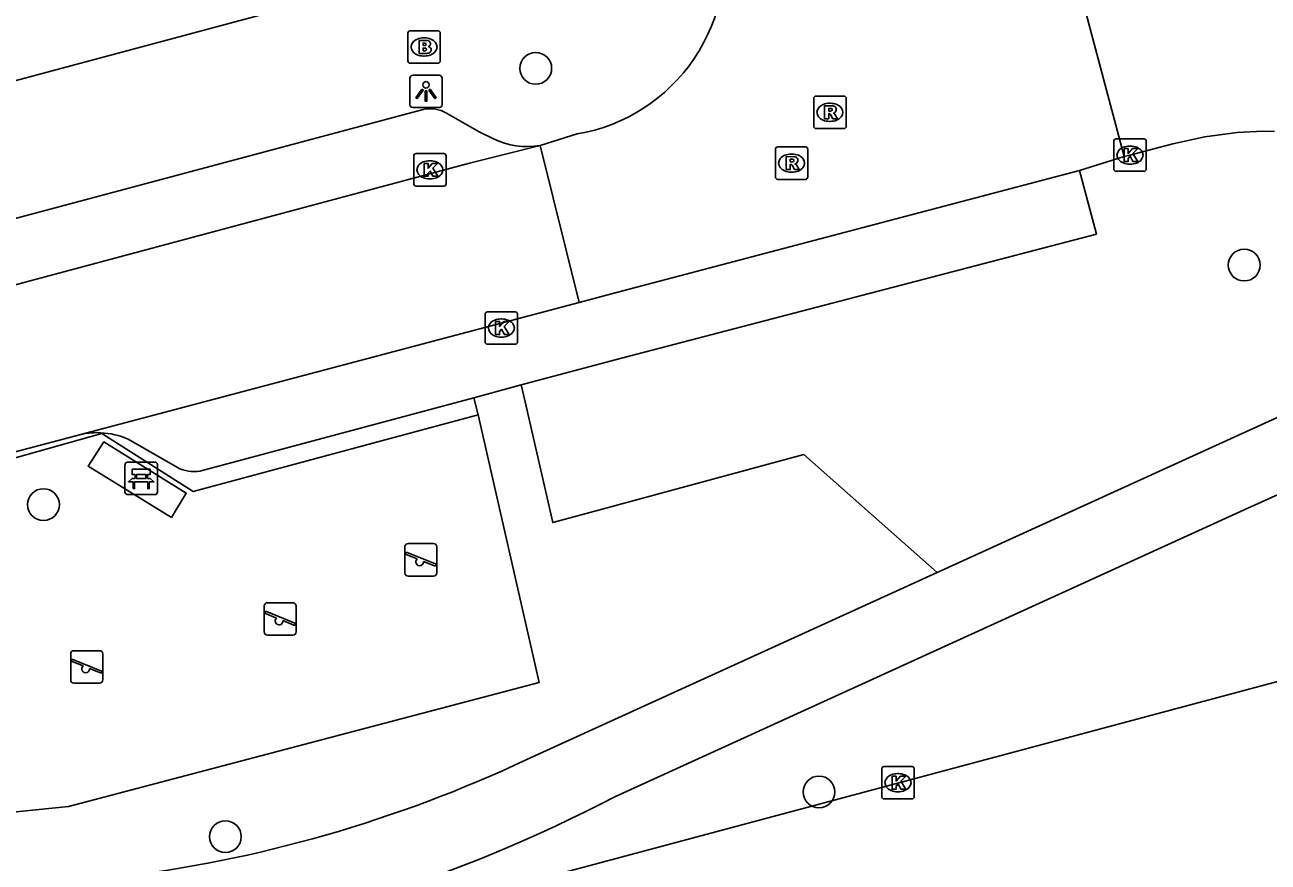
# Model space of a CAD drawing. Extents: x 162542 to 163144, y 380786 to 381511.
# Drawn here: x 162890.84 to 162929.16, y 380852.33 to 380878.14 of the extents above; entities that cross this region are included whole.
import ezdxf

# ---------------------------------------------------------------- set-up
doc = ezdxf.new("R2010")
doc.units = 0
for name, color, linetype in [('IMGEO_Bank', 7, 'Continuous'), ('IMGEO_Berm_groen', 7, 'Continuous'), ('IMGEO_Boom', 7, 'Continuous'), ('IMGEO_Brandkraan', 7, 'Continuous'), ('IMGEO_Fietspad_gesloten', 7, 'Continuous'), ('IMGEO_Hek', 7, 'Continuous'), ('IMGEO_Kolk', 7, 'Continuous'), ('IMGEO_Lichtpunt', 7, 'Continuous'), ('IMGEO_Parkeervlak_open', 7, 'Continuous'), ('IMGEO_Rijbaan_lokaal_gesloten', 7, 'Continuous'), ('IMGEO_Rijbaan_lokaal_open', 7, 'Continuous'), ('IMGEO_Rioolput', 7, 'Continuous'), ('IMGEO_Speelvoorziening', 7, 'Continuous'), ('IMGEO_Voetpad_open', 7, 'Continuous')]:
    doc.layers.add(name, color=color, linetype=linetype)

msp = doc.modelspace()

# ---------------------------------------------------------------- linework, layer by layer
at = {"layer": 'IMGEO_Bank'}
for p, q in [((162893.93, 380863.731), (162893.93, 380864.572)), ((162893.93, 380864.572), (162893.93, 380863.731)), ((162894.005, 380864.656), (162894.846, 380864.656)), ((162894.846, 380864.656), (162894.005, 380864.656)), ((162894.93, 380864.581), (162894.93, 380863.74)), ((162894.93, 380863.74), (162894.93, 380864.581)), ((162894.239, 380864.162), (162894.239, 380864.268)), ((162894.283, 380864.268), (162894.283, 380864.162)), ((162894.571, 380864.274), (162894.289, 380864.274)), ((162894.289, 380864.156), (162894.571, 380864.156)), ((162894.577, 380864.162), (162894.577, 380864.268)), ((162894.621, 380864.268), (162894.621, 380864.162)), ((162894.627, 380864.054), (162894.234, 380864.054)), ((162894.855, 380863.656), (162894.014, 380863.656)), ((162894.014, 380863.656), (162894.855, 380863.656))]:
    msp.add_line(p, q, dxfattribs=at)
for points in [[(162894.177, 380864.054), (162894.035, 380864.054), (162894.147, 380864.156), (162894.233, 380864.156)], [(162894.233, 380864.274), (162894.147, 380864.274), (162894.147, 380864.435), (162894.71, 380864.435), (162894.71, 380864.274), (162894.627, 380864.274)], [(162894.627, 380864.156), (162894.71, 380864.156), (162894.822, 380864.054), (162894.683, 380864.054)], [(162894.227, 380864.047), (162894.227, 380863.84), (162894.184, 380863.84), (162894.184, 380864.047)], [(162894.677, 380864.047), (162894.677, 380863.84), (162894.633, 380863.84), (162894.633, 380864.047)]]:
    msp.add_lwpolyline(points, dxfattribs=at)
for centre, radius, start, end in [((162894.008, 380864.578), 0.0779, 92.4484, 184.2845), ((162894.008, 380864.578), 0.0779, 92.4484, 184.2845), ((162894.852, 380864.578), 0.0779, 2.4484, 94.2845), ((162894.852, 380864.578), 0.0779, 2.4484, 94.2845), ((162894.232, 380864.267), 0.00671, 2.8957, 87.1043), ((162894.232, 380864.163), 0.00671, 272.8957, 357.1043), ((162894.289, 380864.267), 0.00671, 92.8957, 177.1043), ((162894.289, 380864.163), 0.00671, 182.8957, 267.1043), ((162894.571, 380864.267), 0.00671, 2.8957, 87.1043), ((162894.571, 380864.163), 0.00671, 272.8957, 357.1043), ((162894.628, 380864.267), 0.00671, 92.8957, 177.1043), ((162894.628, 380864.163), 0.00671, 182.8957, 267.1043), ((162894.177, 380864.047), 0.00671, 2.8957, 87.1043), ((162894.234, 380864.047), 0.00671, 92.8957, 177.1043), ((162894.626, 380864.047), 0.00671, 2.8957, 87.1043), ((162894.683, 380864.047), 0.00671, 92.8957, 177.1043), ((162894.008, 380863.734), 0.0779, 182.4484, 274.2845), ((162894.008, 380863.734), 0.0779, 182.4484, 274.2845), ((162894.852, 380863.734), 0.0779, 272.4484, 4.2845), ((162894.852, 380863.734), 0.0779, 272.4484, 4.2845)]:
    msp.add_arc(centre, radius, start, end, dxfattribs=at)
at = {"layer": 'IMGEO_Berm_groen'}
for points in [[(162906.142, 380867.036), (162906.262, 380866.511), (162907.111, 380862.791), (162908.521, 380863.174), (162914.855, 380864.892), (162918.957, 380861.257)], [(162878.88, 380859.195), (162880.2, 380852.818), (162892.191, 380854.037), (162906.699, 380857.861), (162904.812, 380866.12)]]:
    msp.add_lwpolyline(points, dxfattribs=at)
at = {"layer": 'IMGEO_Boom'}
for centre in [(162906.59, 380876.793), (162928.421, 380870.73), (162891.418, 380863.348), (162915.317, 380854.491), (162897.026, 380853.112)]:
    msp.add_circle(centre, 0.489, dxfattribs=at)
at = {"layer": 'IMGEO_Brandkraan'}
for p, q in [((162902.72, 380877.954), (162903.572, 380877.954)), ((162902.645, 380877.028), (162902.645, 380877.88)), ((162903.133, 380877.734), (162903.158, 380877.734)), ((162903.646, 380877.88), (162903.646, 380877.028)), ((162903.156, 380877.174), (162903.131, 380877.174)), ((162903.572, 380876.954), (162902.72, 380876.954))]:
    msp.add_line(p, q, dxfattribs=at)
for points in [[(162902.72, 380877.954), (162903.572, 380877.954)], [(162902.645, 380877.028), (162902.645, 380877.88)], [(162902.993, 380877.654), (162902.993, 380877.254), (162903.206, 380877.254)], [(162903.224, 380877.654), (162902.993, 380877.654)], [(162903.172, 380877.573), (162903.118, 380877.573), (162903.118, 380877.497)], [(162903.646, 380877.88), (162903.646, 380877.028)], [(162903.118, 380877.497), (162903.171, 380877.497)], [(162903.18, 380877.421), (162903.118, 380877.421), (162903.118, 380877.34)], [(162903.118, 380877.34), (162903.18, 380877.34)], [(162903.572, 380876.954), (162902.72, 380876.954)]]:
    msp.add_lwpolyline(points, dxfattribs=at)
for centre, radius, start, end in [((162902.722, 380877.878), 0.0765, 91.552, 178.448), ((162902.722, 380877.878), 0.0765, 91.552, 178.448), ((162903.57, 380877.878), 0.0765, 1.552, 88.448), ((162903.57, 380877.878), 0.0765, 1.552, 88.448), ((162903.173, 380877.535), 0.0379, 267.8285, 90.9355), ((162903.228, 380877.509), 0.145, 59.4692, 91.5367), ((162903.253, 380877.556), 0.0922, 285.5137, 58.1501), ((162903.181, 380877.38), 0.0404, 269.8759, 90.5077), ((162903.212, 380877.505), 0.251, 268.6676, 293.5347), ((162903.258, 380877.364), 0.105, 301.3115, 78.989), ((162902.722, 380877.03), 0.0765, 181.552, 268.448), ((162902.722, 380877.03), 0.0765, 181.552, 268.448), ((162903.57, 380877.03), 0.0765, 271.552, 358.448), ((162903.57, 380877.03), 0.0765, 271.552, 358.448)]:
    msp.add_arc(centre, radius, start, end, dxfattribs=at)
for centre, major_axis, ratio, start_param, end_param in [((162903.132, 380877.454), (-0.387, 0.002), 0.722429, 4.712389, 7.853982), ((162903.157, 380877.454), (-0.39, 0.002), 0.717154, 1.570796, 4.712389)]:
    msp.add_ellipse(centre, major_axis=major_axis, ratio=ratio, start_param=start_param, end_param=end_param, dxfattribs=at)
at = {"layer": 'IMGEO_Fietspad_gesloten'}
for points in [[(162918.957, 380861.257), (162935.434, 380868.765)], [(162935.878, 380866.549), (162928.537, 380863.234), (162909.048, 380854.353)], [(162906.689, 380855.667), (162918.957, 380861.257)]]:
    msp.add_lwpolyline(points, dxfattribs=at)
for centre, radius, start, end in [((162888.669, 380893.067), 41.515, 277.4132, 295.7261), ((162887.711, 380895.116), 46.009, 277.0906, 297.63)]:
    msp.add_arc(centre, radius, start, end, dxfattribs=at)
at = {"layer": 'IMGEO_Hek'}
for points in [[(162904.812, 380866.12), (162906.699, 380857.861), (162892.191, 380854.037), (162880.2, 380852.818), (162878.88, 380859.195)], [(162887.361, 380863.896), (162893.213, 380865.542), (162896.028, 380863.75), (162904.812, 380866.12)]]:
    msp.add_lwpolyline(points, dxfattribs=at)
at = {"layer": 'IMGEO_Kolk'}
for p, q in [((162924.401, 380873.695), (162924.401, 380874.547)), ((162924.476, 380874.621), (162925.328, 380874.621)), ((162925.402, 380874.547), (162925.402, 380873.695)), ((162902.902, 380874.167), (162903.754, 380874.167)), ((162924.889, 380874.401), (162924.914, 380874.401)), ((162902.827, 380873.241), (162902.827, 380874.093)), ((162903.315, 380873.947), (162903.34, 380873.947)), ((162903.828, 380874.093), (162903.828, 380873.241)), ((162924.912, 380873.841), (162924.887, 380873.841)), ((162903.338, 380873.387), (162903.313, 380873.387)), ((162925.328, 380873.621), (162924.476, 380873.621)), ((162903.754, 380873.167), (162902.902, 380873.167)), ((162905.028, 380868.364), (162905.028, 380869.216)), ((162905.103, 380869.29), (162905.955, 380869.29)), ((162906.029, 380869.216), (162906.029, 380868.364)), ((162905.516, 380869.07), (162905.541, 380869.07)), ((162905.539, 380868.51), (162905.514, 380868.51)), ((162905.955, 380868.29), (162905.103, 380868.29)), ((162917.251, 380854.349), (162917.251, 380855.201)), ((162917.326, 380855.275), (162918.178, 380855.275)), ((162917.739, 380855.055), (162917.764, 380855.055)), ((162918.252, 380855.201), (162918.252, 380854.349)), ((162918.178, 380854.275), (162917.326, 380854.275)), ((162917.762, 380854.495), (162917.737, 380854.495))]:
    msp.add_line(p, q, dxfattribs=at)
for points in [[(162924.401, 380873.695), (162924.401, 380874.547)], [(162924.476, 380874.621), (162925.328, 380874.621)], [(162925.402, 380874.547), (162925.402, 380873.695)], [(162902.902, 380874.167), (162903.754, 380874.167)], [(162924.722, 380874.321), (162924.845, 380874.321), (162924.845, 380874.17), (162924.975, 380874.321), (162925.139, 380874.321), (162924.993, 380874.17), (162925.146, 380873.921), (162924.994, 380873.921), (162924.909, 380874.085), (162924.845, 380874.018), (162924.845, 380873.921), (162924.722, 380873.921), (162924.722, 380874.321)], [(162902.827, 380873.241), (162902.827, 380874.093)], [(162903.148, 380873.867), (162903.271, 380873.867), (162903.271, 380873.716), (162903.401, 380873.867), (162903.565, 380873.867), (162903.419, 380873.716), (162903.572, 380873.467), (162903.42, 380873.467), (162903.335, 380873.631), (162903.271, 380873.564), (162903.271, 380873.467), (162903.148, 380873.467), (162903.148, 380873.867)], [(162903.828, 380874.093), (162903.828, 380873.241)], [(162925.328, 380873.621), (162924.476, 380873.621)], [(162903.754, 380873.167), (162902.902, 380873.167)], [(162905.028, 380868.364), (162905.028, 380869.216)], [(162905.103, 380869.29), (162905.955, 380869.29)], [(162906.029, 380869.216), (162906.029, 380868.364)], [(162905.349, 380868.99), (162905.472, 380868.99), (162905.472, 380868.839), (162905.602, 380868.99), (162905.766, 380868.99), (162905.62, 380868.839), (162905.773, 380868.59), (162905.621, 380868.59), (162905.536, 380868.754), (162905.472, 380868.687), (162905.472, 380868.59), (162905.349, 380868.59), (162905.349, 380868.99)], [(162905.955, 380868.29), (162905.103, 380868.29)], [(162917.251, 380854.349), (162917.251, 380855.201)], [(162917.326, 380855.275), (162918.178, 380855.275)], [(162917.572, 380854.975), (162917.695, 380854.975), (162917.695, 380854.824), (162917.825, 380854.975), (162917.989, 380854.975), (162917.843, 380854.824), (162917.996, 380854.575), (162917.844, 380854.575), (162917.759, 380854.739), (162917.695, 380854.672), (162917.695, 380854.575), (162917.572, 380854.575), (162917.572, 380854.975)], [(162918.252, 380855.201), (162918.252, 380854.349)], [(162918.178, 380854.275), (162917.326, 380854.275)]]:
    msp.add_lwpolyline(points, dxfattribs=at)
for centre, start, end in [((162924.478, 380874.545), 91.552, 178.448), ((162924.478, 380874.545), 91.552, 178.448), ((162925.326, 380874.545), 1.552, 88.448), ((162925.326, 380874.545), 1.552, 88.448), ((162902.904, 380874.091), 91.552, 178.448), ((162902.904, 380874.091), 91.552, 178.448), ((162903.752, 380874.091), 1.552, 88.448), ((162903.752, 380874.091), 1.552, 88.448), ((162924.478, 380873.697), 181.552, 268.448), ((162924.478, 380873.697), 181.552, 268.448), ((162925.326, 380873.697), 271.552, 358.448), ((162925.326, 380873.697), 271.552, 358.448), ((162902.904, 380873.243), 181.552, 268.448), ((162902.904, 380873.243), 181.552, 268.448), ((162903.752, 380873.243), 271.552, 358.448), ((162903.752, 380873.243), 271.552, 358.448), ((162905.105, 380869.214), 91.552, 178.448), ((162905.105, 380869.214), 91.552, 178.448), ((162905.953, 380869.214), 1.552, 88.448), ((162905.953, 380869.214), 1.552, 88.448), ((162905.105, 380868.366), 181.552, 268.448), ((162905.105, 380868.366), 181.552, 268.448), ((162905.953, 380868.366), 271.552, 358.448), ((162905.953, 380868.366), 271.552, 358.448), ((162917.328, 380855.199), 91.552, 178.448), ((162917.328, 380855.199), 91.552, 178.448), ((162918.176, 380855.199), 1.552, 88.448), ((162918.176, 380855.199), 1.552, 88.448), ((162917.328, 380854.351), 181.552, 268.448), ((162917.328, 380854.351), 181.552, 268.448), ((162918.176, 380854.351), 271.552, 358.448), ((162918.176, 380854.351), 271.552, 358.448)]:
    msp.add_arc(centre, 0.0765, start, end, dxfattribs=at)
for centre, major_axis, ratio, start_param, end_param in [((162924.888, 380874.121), (-0.387, 0.002), 0.722429, 4.712389, 7.853982), ((162924.913, 380874.121), (-0.39, 0.002), 0.717154, 1.570796, 4.712389), ((162903.314, 380873.667), (-0.387, 0.002), 0.722429, 4.712389, 7.853982), ((162903.339, 380873.667), (-0.39, 0.002), 0.717154, 1.570796, 4.712389), ((162905.515, 380868.79), (-0.387, 0.002), 0.722429, 4.712389, 7.853982), ((162905.54, 380868.79), (-0.39, 0.002), 0.717154, 1.570796, 4.712389), ((162917.738, 380854.775), (-0.387, 0.002), 0.722429, 4.712389, 7.853982), ((162917.763, 380854.775), (-0.39, 0.002), 0.717154, 1.570796, 4.712389)]:
    msp.add_ellipse(centre, major_axis=major_axis, ratio=ratio, start_param=start_param, end_param=end_param, dxfattribs=at)
at = {"layer": 'IMGEO_Lichtpunt'}
for p, q in [((162902.707, 380876.488), (162902.707, 380875.681)), ((162902.707, 380876.488), (162902.707, 380875.681)), ((162903.609, 380876.583), (162902.801, 380876.583)), ((162903.609, 380876.583), (162902.801, 380876.583)), ((162903.703, 380875.681), (162903.703, 380876.488)), ((162903.703, 380875.681), (162903.703, 380876.488)), ((162902.801, 380875.587), (162903.609, 380875.587)), ((162902.801, 380875.587), (162903.609, 380875.587))]:
    msp.add_line(p, q, dxfattribs=at)
for points in [[(162903.081, 380876.152), (162903.12, 380876.124), (162902.932, 380875.862), (162902.894, 380875.889), (162903.081, 380876.152)], [(162903.183, 380876.104), (162903.23, 380876.104), (162903.23, 380875.782), (162903.183, 380875.782), (162903.183, 380876.104)], [(162903.293, 380876.124), (162903.331, 380876.151), (162903.518, 380875.889), (162903.479, 380875.861), (162903.293, 380876.124)]]:
    msp.add_lwpolyline(points, dxfattribs=at)
msp.add_circle((162903.206, 380876.286), 0.0994, dxfattribs=at)
for centre, start, end in [((162902.801, 380876.488), 90, 180), ((162902.801, 380876.488), 90, 180), ((162903.609, 380876.488), 0, 90), ((162903.609, 380876.488), 0, 90), ((162902.801, 380875.681), 180, 270), ((162902.801, 380875.681), 180, 270), ((162903.609, 380875.681), 270, 0), ((162903.609, 380875.681), 270, 360)]:
    msp.add_arc(centre, 0.0946, start, end, dxfattribs=at)
at = {"layer": 'IMGEO_Parkeervlak_open'}
for points in [[(162923.347, 380873.648), (162923.865, 380871.681), (162909.236, 380867.866), (162906.142, 380867.036)], [(162904.678, 380866.643), (162906.142, 380867.036)]]:
    msp.add_lwpolyline(points, dxfattribs=at)
at = {"layer": 'IMGEO_Rijbaan_lokaal_gesloten'}
msp.add_lwpolyline([(162932.457, 380858.689), (162931.988, 380858.569), (162897.556, 380849.355), (162880.933, 380844.954), (162879.334, 380844.51), (162875.126, 380843.473), (162855.104, 380839.076), (162834.11, 380834.458), (162826.493, 380832.801), (162824.431, 380832.389)], dxfattribs=at)
at = {"layer": 'IMGEO_Rijbaan_lokaal_open'}
for points in [[(162923.462, 380878.822), (162924.723, 380874.074)], [(162924.723, 380874.074), (162924.902, 380874.121), (162926.218, 380874.472), (162927.206, 380874.686), (162928.207, 380874.818), (162928.995, 380874.863), (162929.358, 380874.849)], [(162906.727, 380874.419), (162907.865, 380874.772)], [(162906.727, 380874.419), (162904.543, 380873.87), (162866.875, 380863.78)], [(162906.727, 380874.419), (162907.929, 380869.578)], [(162923.347, 380873.648), (162924.723, 380874.074)], [(162907.929, 380869.578), (162909.076, 380869.881), (162923.347, 380873.648)], [(162892.568, 380865.51), (162907.929, 380869.578)], [(162887.623, 380864.206), (162892.568, 380865.51)]]:
    msp.add_lwpolyline(points, dxfattribs=at)
msp.add_arc((162906.942, 380880.161), 5.467, 279.7164, 12.2599, dxfattribs=at)
at = {"layer": 'IMGEO_Rioolput'}
for p, q in [((162915.155, 380875.014), (162915.155, 380875.866)), ((162915.23, 380875.94), (162916.082, 380875.94)), ((162915.643, 380875.72), (162915.668, 380875.72)), ((162916.156, 380875.866), (162916.156, 380875.014)), ((162916.082, 380874.94), (162915.23, 380874.94)), ((162915.666, 380875.16), (162915.641, 380875.16)), ((162913.973, 380873.448), (162913.973, 380874.3)), ((162914.048, 380874.374), (162914.9, 380874.374)), ((162914.461, 380874.154), (162914.486, 380874.154)), ((162914.974, 380874.3), (162914.974, 380873.448)), ((162914.9, 380873.374), (162914.048, 380873.374)), ((162914.484, 380873.594), (162914.459, 380873.594))]:
    msp.add_line(p, q, dxfattribs=at)
for points in [[(162915.155, 380875.014), (162915.155, 380875.866)], [(162915.23, 380875.94), (162916.082, 380875.94)], [(162915.744, 380875.638), (162915.492, 380875.64), (162915.492, 380875.24)], [(162916.156, 380875.866), (162916.156, 380875.014)], [(162915.492, 380875.24), (162915.616, 380875.24), (162915.616, 380875.402), (162915.627, 380875.402)], [(162915.67, 380875.559), (162915.616, 380875.559), (162915.616, 380875.478)], [(162915.616, 380875.478), (162915.668, 380875.478)], [(162915.674, 380875.373), (162915.745, 380875.24), (162915.885, 380875.24), (162915.82, 380875.366)], [(162916.082, 380874.94), (162915.23, 380874.94)], [(162913.973, 380873.448), (162913.973, 380874.3)], [(162914.048, 380874.374), (162914.9, 380874.374)], [(162914.974, 380874.3), (162914.974, 380873.448)], [(162914.562, 380874.072), (162914.31, 380874.074), (162914.31, 380873.674)], [(162914.31, 380873.674), (162914.434, 380873.674), (162914.434, 380873.836), (162914.445, 380873.836)], [(162914.488, 380873.993), (162914.434, 380873.993), (162914.434, 380873.912)], [(162914.434, 380873.912), (162914.486, 380873.912)], [(162914.492, 380873.807), (162914.563, 380873.674), (162914.703, 380873.674), (162914.638, 380873.8)], [(162914.9, 380873.374), (162914.048, 380873.374)]]:
    msp.add_lwpolyline(points, dxfattribs=at)
for centre, radius, start, end in [((162915.232, 380875.864), 0.0765, 91.552, 178.448), ((162915.232, 380875.864), 0.0765, 91.552, 178.448), ((162915.743, 380875.528), 0.109, 350.3612, 89.416), ((162916.08, 380875.864), 0.0765, 1.552, 88.448), ((162916.08, 380875.864), 0.0765, 1.552, 88.448), ((162915.626, 380875.349), 0.0533, 26.0293, 88.6989), ((162915.652, 380875.667), 0.19, 274.7715, 282.9687), ((162915.676, 380875.463), 0.0964, 77.0061, 93.1865), ((162915.69, 380875.52), 0.0378, 276.6634, 79.6772), ((162915.741, 380875.528), 0.112, 277.5842, 350.9817), ((162915.725, 380875.313), 0.108, 29.5134, 73.7905), ((162915.232, 380875.016), 0.0765, 181.552, 268.448), ((162915.232, 380875.016), 0.0765, 181.552, 268.448), ((162916.08, 380875.016), 0.0765, 271.552, 358.448), ((162916.08, 380875.016), 0.0765, 271.552, 358.448), ((162914.05, 380874.298), 0.0765, 91.552, 178.448), ((162914.05, 380874.298), 0.0765, 91.552, 178.448), ((162914.898, 380874.298), 0.0765, 1.552, 88.448), ((162914.898, 380874.298), 0.0765, 1.552, 88.448), ((162914.444, 380873.783), 0.0533, 26.0293, 88.6989), ((162914.47, 380874.101), 0.19, 274.7715, 282.9687), ((162914.494, 380873.897), 0.0964, 77.0061, 93.1865), ((162914.508, 380873.954), 0.0378, 276.6634, 79.6772), ((162914.561, 380873.962), 0.109, 350.3612, 89.416), ((162914.559, 380873.962), 0.112, 277.5842, 350.9817), ((162914.543, 380873.747), 0.108, 29.5134, 73.7905), ((162914.05, 380873.45), 0.0765, 181.552, 268.448), ((162914.05, 380873.45), 0.0765, 181.552, 268.448), ((162914.898, 380873.45), 0.0765, 271.552, 358.448), ((162914.898, 380873.45), 0.0765, 271.552, 358.448)]:
    msp.add_arc(centre, radius, start, end, dxfattribs=at)
for centre, major_axis, ratio, start_param, end_param in [((162915.642, 380875.44), (-0.387, 0.002), 0.722429, 4.712389, 7.853982), ((162915.667, 380875.44), (-0.39, 0.002), 0.717154, 1.570796, 4.712389), ((162914.46, 380873.874), (-0.387, 0.002), 0.722429, 4.712389, 7.853982), ((162914.485, 380873.874), (-0.39, 0.002), 0.717154, 1.570796, 4.712389)]:
    msp.add_ellipse(centre, major_axis=major_axis, ratio=ratio, start_param=start_param, end_param=end_param, dxfattribs=at)
at = {"layer": 'IMGEO_Speelvoorziening'}
for p, q in [((162902.552, 380861.246), (162902.552, 380862.046)), ((162902.552, 380862.046), (162902.552, 380861.246)), ((162902.621, 380861.871), (162903.497, 380861.518)), ((162902.652, 380862.146), (162903.442, 380862.146)), ((162903.442, 380862.146), (162902.652, 380862.146)), ((162903.542, 380862.046), (162903.542, 380861.246)), ((162903.542, 380861.246), (162903.542, 380862.046)), ((162902.935, 380861.674), (162902.596, 380861.811)), ((162903.473, 380861.458), (162903.133, 380861.595)), ((162903.442, 380861.146), (162902.652, 380861.146)), ((162902.652, 380861.146), (162903.442, 380861.146)), ((162898.317, 380860.323), (162899.107, 380860.323)), ((162899.107, 380860.323), (162898.317, 380860.323)), ((162898.217, 380859.423), (162898.217, 380860.223)), ((162898.217, 380860.223), (162898.217, 380859.423)), ((162898.6, 380859.851), (162898.261, 380859.988)), ((162898.286, 380860.048), (162899.162, 380859.695)), ((162899.207, 380860.223), (162899.207, 380859.423)), ((162899.207, 380859.423), (162899.207, 380860.223)), ((162899.138, 380859.635), (162898.798, 380859.772)), ((162899.107, 380859.323), (162898.317, 380859.323)), ((162898.317, 380859.323), (162899.107, 380859.323)), ((162892.356, 380858.845), (162893.146, 380858.845)), ((162893.146, 380858.845), (162892.356, 380858.845)), ((162892.256, 380857.945), (162892.256, 380858.745)), ((162892.256, 380858.745), (162892.256, 380857.945)), ((162892.639, 380858.373), (162892.3, 380858.51)), ((162892.325, 380858.57), (162893.201, 380858.217)), ((162893.246, 380858.745), (162893.246, 380857.945)), ((162893.246, 380857.945), (162893.246, 380858.745)), ((162893.177, 380858.157), (162892.837, 380858.294)), ((162893.146, 380857.845), (162892.356, 380857.845)), ((162892.356, 380857.845), (162893.146, 380857.845))]:
    msp.add_line(p, q, dxfattribs=at)
for centre, radius, start, end in [((162902.652, 380862.046), 0.1, 90, 180), ((162902.652, 380862.046), 0.1, 90, 180), ((162902.609, 380861.841), 0.0327, 68.078, 248.078), ((162903.442, 380862.046), 0.1, 0, 90), ((162903.442, 380862.046), 0.1, 360, 90), ((162903.014, 380861.584), 0.12, 130.9928, 5.1632), ((162903.485, 380861.488), 0.0327, 248.078, 68.078), ((162902.652, 380861.246), 0.1, 180, 270), ((162902.652, 380861.246), 0.1, 180, 270), ((162903.442, 380861.246), 0.1, 270, 0), ((162903.442, 380861.246), 0.1, 270, 0), ((162898.317, 380860.223), 0.1, 90, 180), ((162898.317, 380860.223), 0.1, 90, 180), ((162899.107, 380860.223), 0.1, 0, 90), ((162899.107, 380860.223), 0.1, 360, 90), ((162898.274, 380860.018), 0.0327, 68.078, 248.078), ((162898.679, 380859.761), 0.12, 130.9928, 5.1632), ((162899.15, 380859.665), 0.0327, 248.078, 68.078), ((162898.317, 380859.423), 0.1, 180, 270), ((162898.317, 380859.423), 0.1, 180, 270), ((162899.107, 380859.423), 0.1, 270, 0), ((162899.107, 380859.423), 0.1, 270, 0), ((162892.356, 380858.745), 0.1, 90, 180), ((162892.356, 380858.745), 0.1, 90, 180), ((162893.146, 380858.745), 0.1, 0, 90), ((162893.146, 380858.745), 0.1, 360, 90), ((162892.313, 380858.54), 0.0327, 68.078, 248.078), ((162892.718, 380858.283), 0.12, 130.9928, 5.1632), ((162893.189, 380858.187), 0.0327, 248.078, 68.078), ((162892.356, 380857.945), 0.1, 180, 270), ((162892.356, 380857.945), 0.1, 180, 270), ((162893.146, 380857.945), 0.1, 270, 0), ((162893.146, 380857.945), 0.1, 270, 0)]:
    msp.add_arc(centre, radius, start, end, dxfattribs=at)
at = {"layer": 'IMGEO_Voetpad_open'}
for points in [[(162867.703, 380870.299), (162905.842, 380880.523)], [(162869.544, 380866.553), (162903.118, 380875.528)], [(162903.841, 380875.415), (162904.844, 380874.838), (162905.282, 380874.62)], [(162904.678, 380866.643), (162896.241, 380864.38)], [(162904.812, 380866.12), (162904.678, 380866.643)], [(162904.812, 380866.12), (162896.028, 380863.75), (162893.213, 380865.542), (162887.361, 380863.896), (162885.788, 380861.015), (162878.88, 380859.195)], [(162892.622, 380865.522), (162892.568, 380865.51)], [(162895.544, 380864.492), (162894.027, 380865.365)], [(162895.359, 380862.95), (162892.8, 380864.532), (162893.275, 380865.281), (162895.819, 380863.705), (162895.359, 380862.95)]]:
    msp.add_lwpolyline(points, dxfattribs=at)
for centre, radius, start, end in [((162903.325, 380874.483), 1.066, 61.0351, 101.1987), ((162906.326, 380876.831), 2.445, 244.7236, 279.4383), ((162893.049, 380863.486), 2.08, 86.2871, 101.8552), ((162893.069, 380863.169), 2.396, 66.4384, 87.2548), ((162896.05, 380865.418), 1.055, 241.3241, 280.4184)]:
    msp.add_arc(centre, radius, start, end, dxfattribs=at)

doc.saveas('drawing.dxf')
